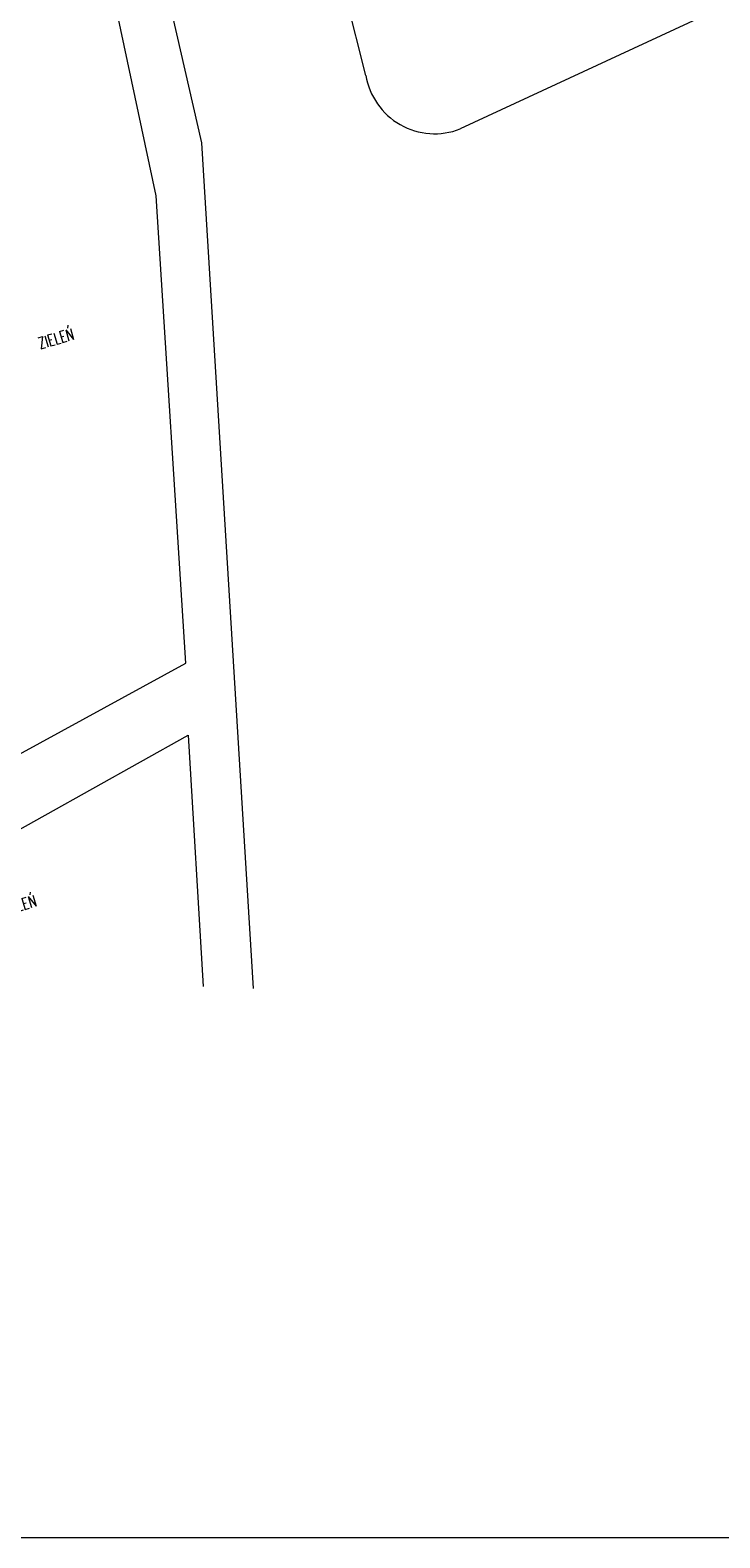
# Model space of a CAD drawing. Header units: inches. Extents: x 0 to 111471, y -105323 to 11070.
# Tile 301 of 366: x 44418 to 46340, y -13920 to -9717. Entities that reach past the tile are written whole.
import ezdxf

# ---------------------------------------------------------------- set-up
doc = ezdxf.new("R2010")
doc.units = ezdxf.units.IN
doc.header["$MEASUREMENT"] = 0
doc.layers.add('888 opisy', color=3, linetype='Continuous', lineweight=0)
doc.layers.add('888 projektowane elementy', color=6, linetype='Continuous', lineweight=13)
doc.styles.add('TS 100_wymiary', font='romans.shx', dxfattribs={"width": 0.7, "height": 16})

msp = doc.modelspace()

# ---------------------------------------------------------------- linework, layer by layer
at = {"layer": '888 opisy'}
for p, q in [((44642.28, -8927.579), (44895.521, -10030.624)), ((44642.28, -8927.579), (44895.521, -10030.624)), ((44642.28, -8927.579), (44895.521, -10030.624)), ((45353.275, -9842.552), (45203.429, -9249.968)), ((46530.588, -9565.704), (45616.396, -9992.116)), ((44895.521, -10030.624), (45039.783, -12388.512)), ((44895.521, -10030.624), (45039.783, -12388.512)), ((44148.455, -12079.254), (44857.909, -11682.012)), ((44857.909, -11682.012), (44899.955, -12383.104)), ((58057.235, -13920.281), (26924.211, -13920.281))]:
    msp.add_line(p, q, dxfattribs=at)
msp.add_lwpolyline([(43386.033, -12126.367), (44039.294, -11925.599), (44851.409, -11481.633), (44769.26, -10178.749), (44523.348, -9020.615, 0.40663446), (44208.725, -8873.057)], format="xyb", dxfattribs=at)
msp.add_arc((45545.594, -9810.444), 194.981, 189.47823, 291.292143, dxfattribs=at)
msp.add_arc((45545.594, -9810.444), 194.981, 189.47823, 291.292143, dxfattribs=at)
msp.add_arc((45545.594, -9810.444), 194.981, 189.47823, 291.292143, dxfattribs=at)

# ---------------------------------------------------------------- texts
at = {"layer": '888 projektowane elementy', "char_height": 32, "width": 806.23138, "attachment_point": 1, "rotation": 16.057501, "style": 'TS 100_wymiary'}
for insert in [(44437.138, -10574.879), (44332.349, -12155.367)]:
    msp.add_mtext('ZIELEŃ', dxfattribs=dict(at, insert=insert))

doc.saveas('drawing.dxf')
